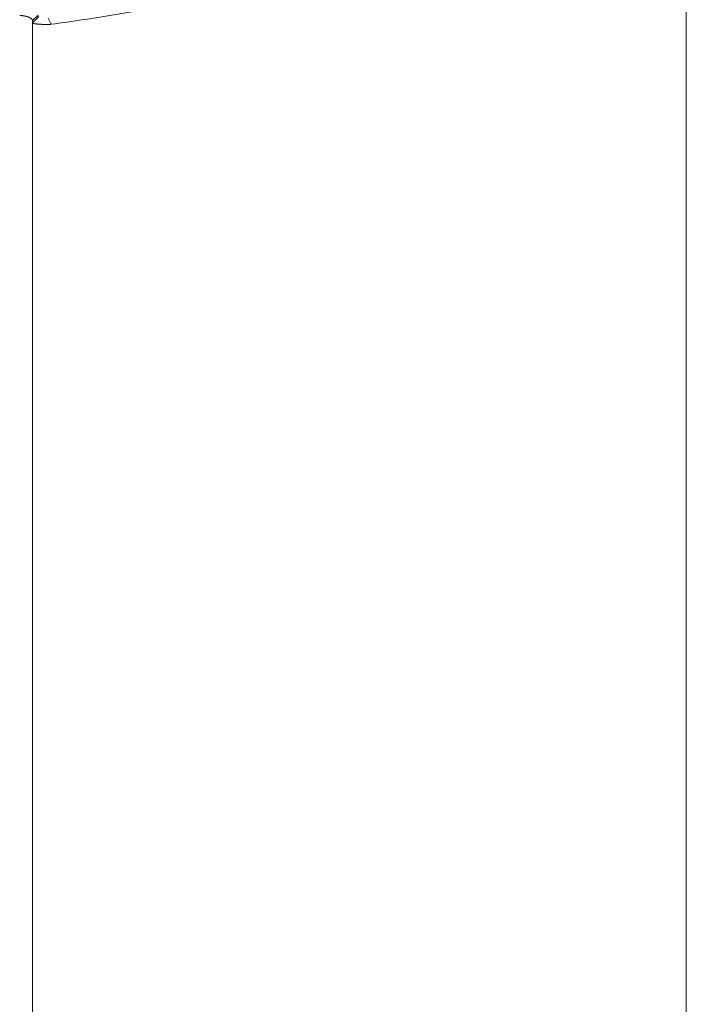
# Model space of a CAD drawing. Header units: millimetres. Extents: x 25069 to 61396, y 8621 to 21558.
# Tile 344 of 656: x 38367 to 38420, y 15823 to 15900. Entities that reach past the tile are written whole.
import ezdxf

# ---------------------------------------------------------------- set-up
doc = ezdxf.new("R2010")
doc.units = ezdxf.units.MM
doc.layers.add('10', color=7, linetype='Continuous')

msp = doc.modelspace()

# ---------------------------------------------------------------- linework, layer by layer
at = {"layer": '10', "color": 7, "linetype": 'Continuous', "lineweight": 18}
for p, q in [((38419.549, 15921.343), (38419.549, 15779.732)), ((38368.749, 15900.197), (38368.299, 15899.762)), ((38368.799, 15900.079), (38368.299, 15899.596)), ((38368.299, 15899.596), (38368.299, 15899.762)), ((38369.53, 15899.96), (38369.761, 15899.477)), ((38368.299, 15779.732), (38368.299, 15899.596))]:
    msp.add_line(p, q, dxfattribs=at)
at = {"layer": '10', "color": 7, "linetype": 'Continuous', "lineweight": 13}
msp.add_line((38368.299, 15776.989), (38368.299, 15899.765), dxfattribs=at)
at = {"layer": '10', "color": 7, "linetype": 'Continuous', "lineweight": 18}
for points, knots in [([(38419.549, 15921.343), (38419.549, 15920.971), (38419.518, 15920.611), (38419.403, 15919.914), (38419.319, 15919.578), (38419.111, 15918.929), (38418.987, 15918.616), (38418.707, 15918.015), (38418.552, 15917.727), (38418.22, 15917.174), (38418.043, 15916.909), (38417.676, 15916.404), (38417.486, 15916.163), (38417.1, 15915.705), (38416.905, 15915.489), (38416.613, 15915.181), (38416.515, 15915.082), (38416.371, 15914.937), (38416.298, 15914.866), (38416.215, 15914.785), (38416.173, 15914.745), (38416.152, 15914.725), (38416.142, 15914.715), (38416.137, 15914.71), (38416.134, 15914.707), (38416.133, 15914.706), (38416.132, 15914.706), (38416.132, 15914.705), (38416.132, 15914.705), (38416.132, 15914.705), (38416.132, 15914.705), (38416.131, 15914.705), (38416.131, 15914.705), (38415.817, 15914.406), (38415.155, 15913.818), (38414.067, 15912.969), (38412.896, 15912.152), (38412.066, 15911.628), (38410.791, 15910.859), (38409.898, 15910.368), (38408.514, 15909.664), (38408.045, 15909.435), (38407.333, 15909.099), (38406.974, 15908.933), (38406.552, 15908.742), (38406.341, 15908.648), (38406.235, 15908.601), (38406.182, 15908.578), (38406.155, 15908.566), (38406.142, 15908.56), (38406.135, 15908.558), (38406.132, 15908.556), (38406.13, 15908.555), (38406.129, 15908.555), (38406.129, 15908.555), (38406.129, 15908.555), (38406.129, 15908.555), (38404.942, 15908.033), (38403.694, 15907.53), (38401.093, 15906.559), (38399.74, 15906.091), (38396.943, 15905.192), (38395.499, 15904.76), (38392.535, 15903.932), (38391.014, 15903.536), (38387.911, 15902.779), (38386.329, 15902.419), (38383.114, 15901.734), (38381.483, 15901.409), (38378.183, 15900.796), (38376.515, 15900.507), (38373.153, 15899.965), (38371.461, 15899.712), (38369.761, 15899.477)], [0, 0, 0, 0, 0.03125, 0.03125, 0.0625, 0.0625, 0.09375, 0.09375, 0.125, 0.125, 0.15625, 0.15625, 0.1875, 0.1875, 0.21875, 0.21875, 0.234375, 0.234375, 0.242187, 0.246094, 0.248047, 0.249023, 0.249512, 0.249756, 0.249878, 0.249939, 0.249969, 0.249985, 0.249992, 0.249996, 0.249998, 0.249998, 0.25, 0.25, 0.28125, 0.3125, 0.34375, 0.375, 0.375, 0.4375, 0.4375, 0.46875, 0.46875, 0.484375, 0.492187, 0.496094, 0.498047, 0.499023, 0.499512, 0.499756, 0.499878, 0.499939, 0.499969, 0.499985, 0.499992, 0.499992, 0.5, 0.5, 0.5625, 0.5625, 0.625, 0.625, 0.6875, 0.6875, 0.75, 0.75, 0.8125, 0.8125, 0.875, 0.875, 0.9375, 0.9375, 1, 1, 1, 1]), ([(38368.299, 15899.762), (38368.299, 15899.766), (38368.299, 15899.773), (38368.298, 15899.784), (38368.296, 15899.794), (38368.294, 15899.804), (38368.29, 15899.815), (38368.287, 15899.825), (38368.282, 15899.835), (38368.277, 15899.844), (38368.271, 15899.854), (38368.265, 15899.863), (38368.258, 15899.873), (38368.251, 15899.882), (38368.243, 15899.891), (38368.234, 15899.9), (38368.225, 15899.909), (38368.216, 15899.917), (38368.206, 15899.926), (38368.195, 15899.934), (38368.184, 15899.942), (38368.173, 15899.95), (38368.161, 15899.958), (38368.149, 15899.966), (38368.136, 15899.973), (38368.123, 15899.981), (38368.11, 15899.988), (38368.096, 15899.995), (38368.082, 15900.002), (38368.068, 15900.009), (38368.054, 15900.016), (38368.039, 15900.022), (38368.024, 15900.028), (38368.009, 15900.035), (38367.993, 15900.041), (38367.977, 15900.047), (38367.961, 15900.053), (38367.945, 15900.058), (38367.929, 15900.064), (38367.913, 15900.069), (38367.896, 15900.074), (38367.88, 15900.079), (38367.863, 15900.084), (38367.846, 15900.089), (38367.829, 15900.094), (38367.812, 15900.098), (38367.795, 15900.102), (38367.778, 15900.107), (38367.76, 15900.111), (38367.743, 15900.115), (38367.726, 15900.118), (38367.709, 15900.122), (38367.691, 15900.125), (38367.674, 15900.129), (38367.657, 15900.132), (38367.64, 15900.135), (38367.623, 15900.138), (38367.606, 15900.14), (38367.588, 15900.143), (38367.572, 15900.145), (38367.555, 15900.148), (38367.538, 15900.15), (38367.521, 15900.152), (38367.504, 15900.154), (38367.488, 15900.155), (38367.471, 15900.157), (38367.455, 15900.158), (38367.439, 15900.159), (38367.423, 15900.161), (38367.407, 15900.161), (38367.391, 15900.162), (38367.375, 15900.163), (38367.36, 15900.163), (38367.344, 15900.164), (38367.329, 15900.164), (38367.314, 15900.164), (38367.304, 15900.164), (38367.299, 15900.164)], [0, 0, 0, 0, 0.017817, 0.035508, 0.053073, 0.070513, 0.087826, 0.105014, 0.122076, 0.139013, 0.155824, 0.172511, 0.189073, 0.205509, 0.221822, 0.238009, 0.254073, 0.270012, 0.285827, 0.301519, 0.317087, 0.332531, 0.347852, 0.36305, 0.378125, 0.393078, 0.407908, 0.422616, 0.437202, 0.451666, 0.466008, 0.480229, 0.494329, 0.508308, 0.522167, 0.535905, 0.549523, 0.563021, 0.5764, 0.58966, 0.6028, 0.615822, 0.628726, 0.641511, 0.654179, 0.666729, 0.679163, 0.69148, 0.70368, 0.715765, 0.727734, 0.739588, 0.751328, 0.762953, 0.774464, 0.785862, 0.797147, 0.80832, 0.819381, 0.83033, 0.841169, 0.851897, 0.862515, 0.873024, 0.883424, 0.893717, 0.903902, 0.91398, 0.923952, 0.933819, 0.943581, 0.953239, 0.962795, 0.972247, 0.981599, 0.990849, 1, 1, 1, 1]), ([(38369.761, 15899.477), (38369.758, 15899.477), (38369.752, 15899.476), (38369.744, 15899.476), (38369.735, 15899.475), (38369.726, 15899.475), (38369.717, 15899.474), (38369.708, 15899.473), (38369.699, 15899.473), (38369.69, 15899.472), (38369.681, 15899.472), (38369.672, 15899.471), (38369.662, 15899.471), (38369.653, 15899.471), (38369.643, 15899.47), (38369.634, 15899.47), (38369.624, 15899.469), (38369.615, 15899.469), (38369.605, 15899.469), (38369.595, 15899.468), (38369.585, 15899.468), (38369.575, 15899.468), (38369.565, 15899.467), (38369.555, 15899.467), (38369.545, 15899.467), (38369.535, 15899.466), (38369.524, 15899.466), (38369.514, 15899.466), (38369.504, 15899.466), (38369.493, 15899.466), (38369.483, 15899.466), (38369.472, 15899.465), (38369.461, 15899.465), (38369.451, 15899.465), (38369.44, 15899.465), (38369.429, 15899.465), (38369.418, 15899.465), (38369.407, 15899.465), (38369.396, 15899.465), (38369.385, 15899.465), (38369.374, 15899.465), (38369.363, 15899.465), (38369.352, 15899.465), (38369.341, 15899.465), (38369.329, 15899.465), (38369.318, 15899.465), (38369.307, 15899.465), (38369.295, 15899.466), (38369.284, 15899.466), (38369.272, 15899.466), (38369.261, 15899.466), (38369.249, 15899.466), (38369.238, 15899.466), (38369.226, 15899.467), (38369.215, 15899.467), (38369.203, 15899.467), (38369.191, 15899.468), (38369.18, 15899.468), (38369.168, 15899.468), (38369.156, 15899.468), (38369.144, 15899.469), (38369.133, 15899.469), (38369.121, 15899.47), (38369.109, 15899.47), (38369.097, 15899.47), (38369.085, 15899.471), (38369.074, 15899.471), (38369.062, 15899.472), (38369.05, 15899.472), (38369.038, 15899.473), (38369.026, 15899.473), (38369.014, 15899.474), (38369.003, 15899.475), (38368.991, 15899.475), (38368.979, 15899.476), (38368.967, 15899.476), (38368.955, 15899.477), (38368.944, 15899.478), (38368.932, 15899.478), (38368.92, 15899.479), (38368.909, 15899.48), (38368.897, 15899.48), (38368.885, 15899.481), (38368.874, 15899.482), (38368.862, 15899.483), (38368.851, 15899.483), (38368.839, 15899.484), (38368.828, 15899.485), (38368.816, 15899.486), (38368.805, 15899.487), (38368.794, 15899.488), (38368.782, 15899.489), (38368.771, 15899.489), (38368.76, 15899.49), (38368.749, 15899.491), (38368.738, 15899.492), (38368.727, 15899.493), (38368.716, 15899.494), (38368.705, 15899.495), (38368.695, 15899.496), (38368.684, 15899.497), (38368.673, 15899.498), (38368.663, 15899.499), (38368.653, 15899.501), (38368.642, 15899.502), (38368.632, 15899.503), (38368.622, 15899.504), (38368.612, 15899.505), (38368.602, 15899.506), (38368.592, 15899.508), (38368.582, 15899.509), (38368.573, 15899.51), (38368.563, 15899.511), (38368.554, 15899.513), (38368.545, 15899.514), (38368.536, 15899.515), (38368.527, 15899.516), (38368.518, 15899.518), (38368.509, 15899.519), (38368.5, 15899.521), (38368.492, 15899.522), (38368.484, 15899.523), (38368.475, 15899.525), (38368.467, 15899.526), (38368.46, 15899.528), (38368.452, 15899.529), (38368.444, 15899.531), (38368.437, 15899.532), (38368.43, 15899.534), (38368.422, 15899.535), (38368.416, 15899.537), (38368.409, 15899.538), (38368.402, 15899.54), (38368.396, 15899.542), (38368.39, 15899.543), (38368.383, 15899.545), (38368.378, 15899.547), (38368.372, 15899.548), (38368.366, 15899.55), (38368.361, 15899.552), (38368.356, 15899.553), (38368.351, 15899.555), (38368.347, 15899.557), (38368.342, 15899.559), (38368.338, 15899.56), (38368.334, 15899.562), (38368.33, 15899.564), (38368.326, 15899.566), (38368.323, 15899.568), (38368.32, 15899.57), (38368.317, 15899.572), (38368.314, 15899.574), (38368.311, 15899.576), (38368.309, 15899.577), (38368.307, 15899.579), (38368.305, 15899.581), (38368.304, 15899.583), (38368.302, 15899.586), (38368.301, 15899.588), (38368.3, 15899.59), (38368.3, 15899.592), (38368.299, 15899.594), (38368.299, 15899.595), (38368.299, 15899.596)], [0, 0, 0, 0, 0.0047, 0.009418, 0.014154, 0.018909, 0.023682, 0.028473, 0.033282, 0.03811, 0.042955, 0.04782, 0.052702, 0.057603, 0.062523, 0.06746, 0.072417, 0.077391, 0.082384, 0.087396, 0.092426, 0.097475, 0.102542, 0.107627, 0.112731, 0.117854, 0.122995, 0.128155, 0.133334, 0.138531, 0.143747, 0.148981, 0.154234, 0.159506, 0.164797, 0.170106, 0.175434, 0.18078, 0.186146, 0.19153, 0.196933, 0.202354, 0.207795, 0.213254, 0.218732, 0.224229, 0.229745, 0.23528, 0.240834, 0.246406, 0.251997, 0.257608, 0.263237, 0.268885, 0.274552, 0.280238, 0.285943, 0.291667, 0.29741, 0.303172, 0.308953, 0.314753, 0.320572, 0.32641, 0.332267, 0.338143, 0.344039, 0.349953, 0.355886, 0.361839, 0.36781, 0.373801, 0.379811, 0.38584, 0.391888, 0.397956, 0.404042, 0.410148, 0.416272, 0.422417, 0.42858, 0.434762, 0.440964, 0.447185, 0.453425, 0.459684, 0.465963, 0.472261, 0.478578, 0.484914, 0.49127, 0.497645, 0.504039, 0.510453, 0.516886, 0.523338, 0.52981, 0.5363, 0.542811, 0.54934, 0.555889, 0.562458, 0.569045, 0.575652, 0.582279, 0.588925, 0.59559, 0.602275, 0.608979, 0.615702, 0.622445, 0.629208, 0.635989, 0.642791, 0.649611, 0.656452, 0.663311, 0.67019, 0.677089, 0.684007, 0.690945, 0.697902, 0.704878, 0.711875, 0.71889, 0.725925, 0.73298, 0.740054, 0.747148, 0.754261, 0.761394, 0.768547, 0.775719, 0.78291, 0.790121, 0.797352, 0.804602, 0.811872, 0.819161, 0.826471, 0.833799, 0.841147, 0.848515, 0.855903, 0.86331, 0.870737, 0.878183, 0.885649, 0.893135, 0.90064, 0.908165, 0.91571, 0.923274, 0.930858, 0.938462, 0.946085, 0.953728, 0.961391, 0.969073, 0.976775, 0.984497, 0.992239, 1, 1, 1, 1])]:
    msp.add_open_spline(points, degree=3, knots=knots, dxfattribs=at)

doc.saveas('drawing.dxf')
